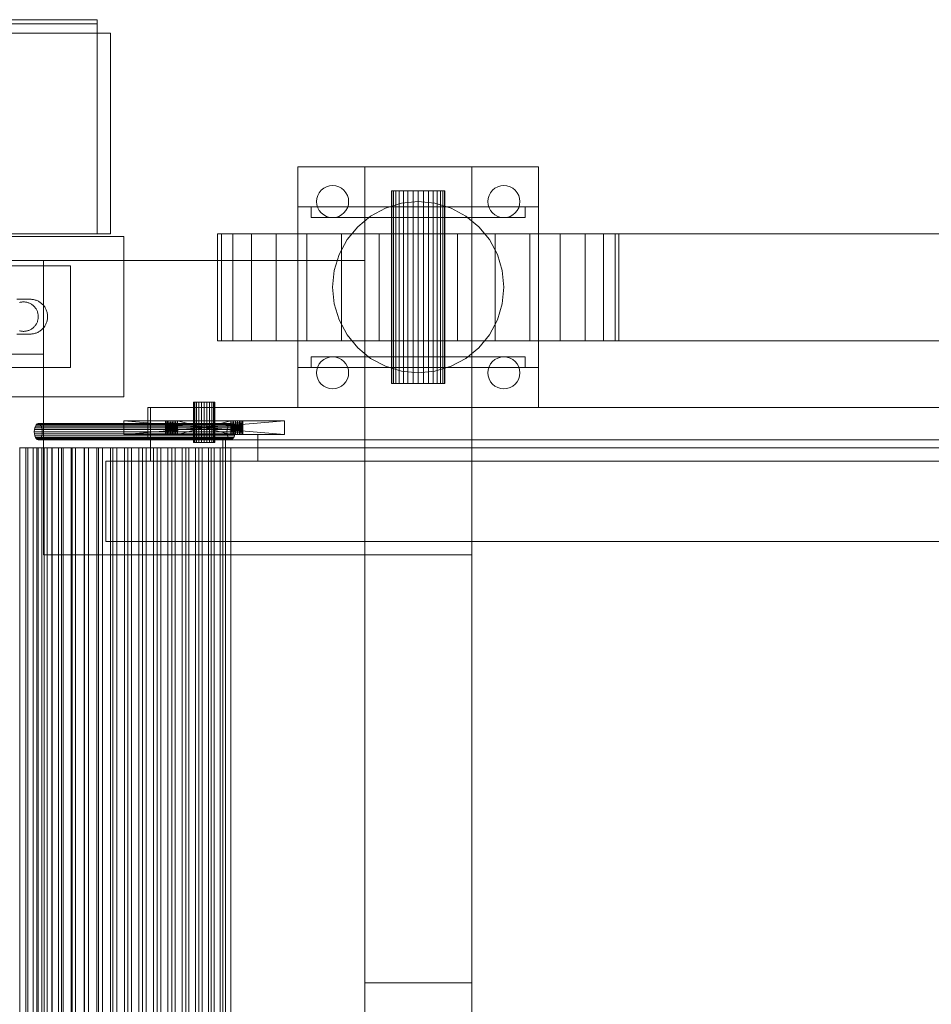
# Model space of a CAD drawing. Header units: millimetres. Extents: x -1970 to 61924, y -58230 to 6847.
# Tile 626 of 656: x 26801 to 27142, y -17988 to -17620. Entities that reach past the tile are written whole.
import ezdxf

# ---------------------------------------------------------------- set-up
doc = ezdxf.new("R2010")
doc.units = ezdxf.units.MM
doc.layers.add('superior_bajante_movil', color=7, linetype='Continuous', lineweight=0)
doc.layers.add('superior_C05', color=7, linetype='Continuous', lineweight=0)

msp = doc.modelspace()

# ---------------------------------------------------------------- linework, layer by layer
at = {"layer": 'superior_bajante_movil'}
for p, q in [((26905.067, -17765), (26905.067, -17675)), ((26905.067, -17675), (26995.067, -17675)), ((26930.067, -17980), (26930.067, -17675)), ((26930.067, -17675), (26970.067, -17675)), ((26970.067, -17675), (26970.067, -17980)), ((26995.067, -17675), (26995.067, -17765)), ((26913.079, -17684.667), (26913.825, -17683.757)), ((26913.825, -17683.757), (26914.734, -17683.011)), ((26914.734, -17683.011), (26915.771, -17682.457)), ((26915.771, -17682.457), (26916.897, -17682.115)), ((26916.897, -17682.115), (26918.067, -17682)), ((26918.067, -17682), (26919.238, -17682.115)), ((26919.238, -17682.115), (26920.364, -17682.457)), ((26920.364, -17682.457), (26921.401, -17683.011)), ((26921.401, -17683.011), (26922.31, -17683.757)), ((26922.31, -17683.757), (26923.056, -17684.667)), ((26940.26, -17684), (26940.067, -17684)), ((26940.067, -17684), (26940.067, -17756)), ((26940.829, -17684), (26940.26, -17684)), ((26940.26, -17684), (26940.26, -17756)), ((26941.753, -17684), (26940.829, -17684)), ((26940.829, -17684), (26940.829, -17756)), ((26942.996, -17684), (26941.753, -17684)), ((26941.753, -17684), (26941.753, -17756)), ((26944.512, -17684), (26942.996, -17684)), ((26942.996, -17684), (26942.996, -17756)), ((26946.241, -17684), (26944.512, -17684)), ((26944.512, -17684), (26944.512, -17756)), ((26948.117, -17684), (26946.241, -17684)), ((26946.241, -17684), (26946.241, -17756)), ((26950.067, -17684), (26948.117, -17684)), ((26948.117, -17684), (26948.117, -17756)), ((26952.018, -17684), (26950.067, -17684)), ((26950.067, -17684), (26950.067, -17756)), ((26953.894, -17684), (26952.018, -17684)), ((26952.018, -17684), (26952.018, -17756)), ((26955.623, -17684), (26953.894, -17684)), ((26953.894, -17684), (26953.894, -17756)), ((26957.139, -17684), (26955.623, -17684)), ((26955.623, -17684), (26955.623, -17756)), ((26958.382, -17684), (26957.139, -17684)), ((26957.139, -17684), (26957.139, -17756)), ((26959.306, -17684), (26958.382, -17684)), ((26958.382, -17684), (26958.382, -17756)), ((26959.875, -17684), (26959.306, -17684)), ((26959.306, -17684), (26959.306, -17756)), ((26959.875, -17684), (26960.067, -17684)), ((26959.875, -17684), (26959.875, -17756)), ((26960.067, -17756), (26960.067, -17684)), ((26977.079, -17684.667), (26977.825, -17683.757)), ((26977.825, -17683.757), (26978.734, -17683.011)), ((26978.734, -17683.011), (26979.771, -17682.457)), ((26979.771, -17682.457), (26980.897, -17682.115)), ((26980.897, -17682.115), (26982.067, -17682)), ((26982.067, -17682), (26983.238, -17682.115)), ((26983.238, -17682.115), (26984.364, -17682.457)), ((26984.364, -17682.457), (26985.401, -17683.011)), ((26985.401, -17683.011), (26986.31, -17683.757)), ((26986.31, -17683.757), (26987.056, -17684.667)), ((26912.067, -17688), (26912.183, -17686.829)), ((26912.183, -17686.829), (26912.524, -17685.704)), ((26912.524, -17685.704), (26913.079, -17684.667)), ((26923.056, -17684.667), (26923.611, -17685.704)), ((26923.611, -17685.704), (26923.952, -17686.829)), ((26923.952, -17686.829), (26924.067, -17688)), ((26976.067, -17688), (26976.183, -17686.829)), ((26976.183, -17686.829), (26976.524, -17685.704)), ((26976.524, -17685.704), (26977.079, -17684.667)), ((26987.056, -17684.667), (26987.611, -17685.704)), ((26987.611, -17685.704), (26987.952, -17686.829)), ((26987.952, -17686.829), (26988.067, -17688)), ((26905.067, -17750), (26905.067, -17690)), ((26905.067, -17690), (26995.067, -17690)), ((26910.067, -17694), (26910.067, -17690)), ((26910.067, -17690), (26990.067, -17690)), ((26912.183, -17689.171), (26912.067, -17688)), ((26912.524, -17690.296), (26912.183, -17689.171)), ((26913.079, -17691.333), (26912.524, -17690.296)), ((26913.825, -17692.243), (26913.079, -17691.333)), ((26923.056, -17691.333), (26922.31, -17692.243)), ((26923.611, -17690.296), (26923.056, -17691.333)), ((26923.952, -17689.171), (26923.611, -17690.296)), ((26924.067, -17688), (26923.952, -17689.171)), ((26932.289, -17693.393), (26937.822, -17690.436)), ((26937.822, -17690.436), (26943.825, -17688.615)), ((26943.825, -17688.615), (26950.067, -17688)), ((26950.067, -17688), (26956.31, -17688.615)), ((26956.31, -17688.615), (26962.313, -17690.436)), ((26962.313, -17690.436), (26967.846, -17693.393)), ((26976.183, -17689.171), (26976.067, -17688)), ((26976.524, -17690.296), (26976.183, -17689.171)), ((26977.079, -17691.333), (26976.524, -17690.296)), ((26977.825, -17692.243), (26977.079, -17691.333)), ((26987.056, -17691.333), (26986.31, -17692.243)), ((26987.611, -17690.296), (26987.056, -17691.333)), ((26987.952, -17689.171), (26987.611, -17690.296)), ((26988.067, -17688), (26987.952, -17689.171)), ((26990.067, -17690), (26990.067, -17694)), ((26995.067, -17690), (26995.067, -17750)), ((26990.067, -17694), (26910.067, -17694)), ((26914.734, -17692.989), (26913.825, -17692.243)), ((26915.771, -17693.543), (26914.734, -17692.989)), ((26916.897, -17693.885), (26915.771, -17693.543)), ((26918.067, -17694), (26916.897, -17693.885)), ((26919.238, -17693.885), (26918.067, -17694)), ((26920.364, -17693.543), (26919.238, -17693.885)), ((26921.401, -17692.989), (26920.364, -17693.543)), ((26922.31, -17692.243), (26921.401, -17692.989)), ((26927.44, -17697.373), (26932.289, -17693.393)), ((26967.846, -17693.393), (26972.695, -17697.373)), ((26978.734, -17692.989), (26977.825, -17692.243)), ((26979.771, -17693.543), (26978.734, -17692.989)), ((26980.897, -17693.885), (26979.771, -17693.543)), ((26982.067, -17694), (26980.897, -17693.885)), ((26983.238, -17693.885), (26982.067, -17694)), ((26984.364, -17693.543), (26983.238, -17693.885)), ((26985.401, -17692.989), (26984.364, -17693.543)), ((26986.31, -17692.243), (26985.401, -17692.989)), ((26923.46, -17702.222), (26927.44, -17697.373)), ((26972.695, -17697.373), (26976.675, -17702.222)), ((26876.509, -17700), (26875.067, -17700)), ((26875.067, -17700), (26875.067, -17740)), ((26880.777, -17700), (26876.509, -17700)), ((26876.509, -17700), (26876.509, -17740)), ((26887.707, -17700), (26880.777, -17700)), ((26880.777, -17700), (26880.777, -17740)), ((26897.034, -17700), (26887.707, -17700)), ((26887.707, -17700), (26887.707, -17740)), ((26908.4, -17700), (26897.034, -17700)), ((26897.034, -17700), (26897.034, -17740)), ((26921.366, -17700), (26908.4, -17700)), ((26908.4, -17700), (26908.4, -17740)), ((26920.503, -17707.754), (26923.46, -17702.222)), ((26935.436, -17700), (26921.366, -17700)), ((26921.366, -17700), (26921.366, -17740)), ((26950.067, -17700), (26935.436, -17700)), ((26935.436, -17700), (26935.436, -17740)), ((26950.067, -17740), (26950.067, -17700)), ((26950.067, -17700), (28253.576, -17700)), ((26964.699, -17700), (26950.067, -17700)), ((26978.769, -17700), (26964.699, -17700)), ((26964.699, -17700), (26964.699, -17740)), ((26976.675, -17702.222), (26979.632, -17707.754)), ((26991.735, -17700), (26978.769, -17700)), ((26978.769, -17700), (26978.769, -17740)), ((27003.1, -17700), (26991.735, -17700)), ((26991.735, -17700), (26991.735, -17740)), ((27012.428, -17700), (27003.1, -17700)), ((27003.1, -17700), (27003.1, -17740)), ((27019.358, -17700), (27012.428, -17700)), ((27012.428, -17700), (27012.428, -17740)), ((27023.626, -17700), (27019.358, -17700)), ((27019.358, -17700), (27019.358, -17740)), ((27023.626, -17700), (27025.067, -17700)), ((27023.626, -17700), (27023.626, -17740)), ((27025.067, -17740), (27025.067, -17700)), ((26810.067, -17820), (26810.067, -17710)), ((26810.067, -17710), (26930.067, -17710)), ((26918.682, -17713.757), (26920.503, -17707.754)), ((26930.067, -17710), (26930.067, -17820)), ((26979.632, -17707.754), (26981.453, -17713.757)), ((26918.067, -17720), (26918.682, -17713.757)), ((26981.453, -17713.757), (26982.067, -17720)), ((26918.682, -17726.243), (26918.067, -17720)), ((26982.067, -17720), (26981.453, -17726.243)), ((26920.503, -17732.246), (26918.682, -17726.243)), ((26981.453, -17726.243), (26979.632, -17732.246)), ((26923.46, -17737.778), (26920.503, -17732.246)), ((26979.632, -17732.246), (26976.675, -17737.778)), ((26927.44, -17742.627), (26923.46, -17737.778)), ((26976.675, -17737.778), (26972.695, -17742.627)), ((26876.509, -17740), (26875.067, -17740)), ((26880.777, -17740), (26876.509, -17740)), ((26887.707, -17740), (26880.777, -17740)), ((26897.034, -17740), (26887.707, -17740)), ((26908.4, -17740), (26897.034, -17740)), ((26921.366, -17740), (26908.4, -17740)), ((26935.436, -17740), (26921.366, -17740)), ((26932.289, -17746.607), (26927.44, -17742.627)), ((26950.067, -17740), (26935.436, -17740)), ((28253.576, -17740), (26950.067, -17740)), ((26964.699, -17740), (26950.067, -17740)), ((26978.769, -17740), (26964.699, -17740)), ((26972.695, -17742.627), (26967.846, -17746.607)), ((26991.735, -17740), (26978.769, -17740)), ((27003.1, -17740), (26991.735, -17740)), ((27012.428, -17740), (27003.1, -17740)), ((27019.358, -17740), (27012.428, -17740)), ((27023.626, -17740), (27019.358, -17740)), ((27025.067, -17740), (27023.626, -17740)), ((26910.067, -17750), (26910.067, -17746)), ((26910.067, -17746), (26990.067, -17746)), ((26914.734, -17747.011), (26915.771, -17746.457)), ((26915.771, -17746.457), (26916.897, -17746.115)), ((26916.897, -17746.115), (26918.067, -17746)), ((26918.067, -17746), (26919.238, -17746.115)), ((26919.238, -17746.115), (26920.364, -17746.457)), ((26920.364, -17746.457), (26921.401, -17747.011)), ((26937.822, -17749.564), (26932.289, -17746.607)), ((26967.846, -17746.607), (26962.313, -17749.564)), ((26978.734, -17747.011), (26979.771, -17746.457)), ((26979.771, -17746.457), (26980.897, -17746.115)), ((26980.897, -17746.115), (26982.067, -17746)), ((26982.067, -17746), (26983.238, -17746.115)), ((26983.238, -17746.115), (26984.364, -17746.457)), ((26984.364, -17746.457), (26985.401, -17747.011)), ((26990.067, -17746), (26990.067, -17750)), ((26995.067, -17750), (26905.067, -17750)), ((26990.067, -17750), (26910.067, -17750)), ((26912.183, -17750.829), (26912.524, -17749.704)), ((26912.524, -17749.704), (26913.079, -17748.667)), ((26913.079, -17748.667), (26913.825, -17747.757)), ((26913.825, -17747.757), (26914.734, -17747.011)), ((26921.401, -17747.011), (26922.31, -17747.757)), ((26922.31, -17747.757), (26923.056, -17748.667)), ((26923.056, -17748.667), (26923.611, -17749.704)), ((26923.611, -17749.704), (26923.952, -17750.829)), ((26943.825, -17751.385), (26937.822, -17749.564)), ((26962.313, -17749.564), (26956.31, -17751.385)), ((26976.183, -17750.829), (26976.524, -17749.704)), ((26976.524, -17749.704), (26977.079, -17748.667)), ((26977.079, -17748.667), (26977.825, -17747.757)), ((26977.825, -17747.757), (26978.734, -17747.011)), ((26985.401, -17747.011), (26986.31, -17747.757)), ((26986.31, -17747.757), (26987.056, -17748.667)), ((26987.056, -17748.667), (26987.611, -17749.704)), ((26987.611, -17749.704), (26987.952, -17750.829)), ((26912.067, -17752), (26912.183, -17750.829)), ((26912.183, -17753.171), (26912.067, -17752)), ((26912.524, -17754.296), (26912.183, -17753.171)), ((26923.952, -17753.171), (26923.611, -17754.296)), ((26923.952, -17750.829), (26924.067, -17752)), ((26924.067, -17752), (26923.952, -17753.171)), ((26950.067, -17752), (26943.825, -17751.385)), ((26956.31, -17751.385), (26950.067, -17752)), ((26976.067, -17752), (26976.183, -17750.829)), ((26976.183, -17753.171), (26976.067, -17752)), ((26976.524, -17754.296), (26976.183, -17753.171)), ((26987.952, -17753.171), (26987.611, -17754.296)), ((26987.952, -17750.829), (26988.067, -17752)), ((26988.067, -17752), (26987.952, -17753.171)), ((26913.079, -17755.333), (26912.524, -17754.296)), ((26913.825, -17756.243), (26913.079, -17755.333)), ((26914.734, -17756.989), (26913.825, -17756.243)), ((26915.771, -17757.543), (26914.734, -17756.989)), ((26916.897, -17757.885), (26915.771, -17757.543)), ((26920.364, -17757.543), (26919.238, -17757.885)), ((26921.401, -17756.989), (26920.364, -17757.543)), ((26922.31, -17756.243), (26921.401, -17756.989)), ((26923.056, -17755.333), (26922.31, -17756.243)), ((26923.611, -17754.296), (26923.056, -17755.333)), ((26940.26, -17756), (26940.067, -17756)), ((26940.829, -17756), (26940.26, -17756)), ((26941.753, -17756), (26940.829, -17756)), ((26942.996, -17756), (26941.753, -17756)), ((26944.512, -17756), (26942.996, -17756)), ((26946.241, -17756), (26944.512, -17756)), ((26948.117, -17756), (26946.241, -17756)), ((26950.067, -17756), (26948.117, -17756)), ((26952.018, -17756), (26950.067, -17756)), ((26953.894, -17756), (26952.018, -17756)), ((26955.623, -17756), (26953.894, -17756)), ((26957.139, -17756), (26955.623, -17756)), ((26958.382, -17756), (26957.139, -17756)), ((26959.306, -17756), (26958.382, -17756)), ((26959.875, -17756), (26959.306, -17756)), ((26960.067, -17756), (26959.875, -17756)), ((26977.079, -17755.333), (26976.524, -17754.296)), ((26977.825, -17756.243), (26977.079, -17755.333)), ((26978.734, -17756.989), (26977.825, -17756.243)), ((26979.771, -17757.543), (26978.734, -17756.989)), ((26980.897, -17757.885), (26979.771, -17757.543)), ((26984.364, -17757.543), (26983.238, -17757.885)), ((26985.401, -17756.989), (26984.364, -17757.543)), ((26986.31, -17756.243), (26985.401, -17756.989)), ((26987.056, -17755.333), (26986.31, -17756.243)), ((26987.611, -17754.296), (26987.056, -17755.333)), ((26918.067, -17758), (26916.897, -17757.885)), ((26919.238, -17757.885), (26918.067, -17758)), ((26982.067, -17758), (26980.897, -17757.885)), ((26983.238, -17757.885), (26982.067, -17758)), ((28352.55, -17765), (26849.041, -17765)), ((26849.041, -17765), (26849.041, -17777)), ((26850.067, -17765), (26849.041, -17765)), ((26850.067, -17765), (28353.576, -17765)), ((26850.067, -17777), (26850.067, -17765)), ((26866.204, -17763), (26866.067, -17763)), ((26866.067, -17778), (26866.067, -17763)), ((26866.603, -17763), (26866.204, -17763)), ((26866.204, -17778), (26866.204, -17763)), ((26867.239, -17763), (26866.603, -17763)), ((26866.603, -17778), (26866.603, -17763)), ((26868.067, -17763), (26867.239, -17763)), ((26867.239, -17778), (26867.239, -17763)), ((26869.032, -17763), (26868.067, -17763)), ((26868.067, -17778), (26868.067, -17763)), ((26870.067, -17763), (26869.032, -17763)), ((26869.032, -17778), (26869.032, -17763)), ((26871.103, -17763), (26870.067, -17763)), ((26870.067, -17778), (26870.067, -17763)), ((26872.067, -17763), (26871.103, -17763)), ((26871.103, -17778), (26871.103, -17763)), ((26872.896, -17763), (26872.067, -17763)), ((26872.067, -17778), (26872.067, -17763)), ((26873.532, -17763), (26872.896, -17763)), ((26872.896, -17778), (26872.896, -17763)), ((26873.931, -17763), (26873.532, -17763)), ((26873.532, -17778), (26873.532, -17763)), ((26874.067, -17763), (26873.931, -17763)), ((26873.931, -17778), (26873.931, -17763)), ((26874.067, -17763), (26874.067, -17778)), ((26995.067, -17765), (26905.067, -17765)), ((26806.784, -17772.5), (26806.636, -17773.224)), ((26807.019, -17771.879), (26806.784, -17772.5)), ((26806.784, -17772.5), (26878.784, -17772.5)), ((26807.326, -17771.402), (26807.019, -17771.879)), ((26807.019, -17771.879), (26879.019, -17771.879)), ((26807.684, -17771.102), (26807.326, -17771.402)), ((26807.326, -17771.402), (26879.326, -17771.402)), ((26808.067, -17771), (26807.684, -17771.102)), ((26807.684, -17771.102), (26879.684, -17771.102)), ((26808.451, -17771.102), (26808.067, -17771)), ((26808.067, -17771), (26880.067, -17771)), ((26808.809, -17771.402), (26808.451, -17771.102)), ((26808.451, -17771.102), (26880.451, -17771.102)), ((26809.116, -17771.879), (26808.809, -17771.402)), ((26808.809, -17771.402), (26880.809, -17771.402)), ((26809.351, -17772.5), (26809.116, -17771.879)), ((26809.116, -17771.879), (26881.116, -17771.879)), ((26809.499, -17773.224), (26809.351, -17772.5)), ((26809.351, -17772.5), (26881.351, -17772.5)), ((26840.067, -17770), (26855.567, -17770)), ((26855.654, -17770), (26840.067, -17770)), ((26840.067, -17770), (26855.91, -17770)), ((26840.067, -17770), (26856.326, -17770)), ((26840.067, -17770), (26856.886, -17770)), ((26840.067, -17770), (26857.567, -17770)), ((26840.067, -17770), (26858.345, -17770)), ((26840.067, -17770), (26859.19, -17770)), ((26900.067, -17770), (26840.067, -17770)), ((26840.067, -17770), (26860.067, -17770)), ((26840.067, -17770), (26880.067, -17770)), ((26840.067, -17770), (26880.945, -17770)), ((26840.067, -17770), (26881.79, -17770)), ((26900.067, -17775), (26840.067, -17770)), ((26840.067, -17770), (26840.067, -17775)), ((26840.067, -17775), (26900.067, -17770)), ((26855.567, -17770), (26855.654, -17770)), ((26855.567, -17775), (26855.654, -17770)), ((26855.567, -17775), (26855.567, -17770)), ((26855.654, -17775), (26855.567, -17770)), ((26855.91, -17770), (26855.654, -17770)), ((26855.654, -17775), (26855.91, -17770)), ((26855.654, -17775), (26855.654, -17770)), ((26855.91, -17775), (26855.654, -17770)), ((26856.326, -17770), (26855.91, -17770)), ((26855.91, -17775), (26856.326, -17770)), ((26855.91, -17775), (26855.91, -17770)), ((26856.326, -17775), (26855.91, -17770)), ((26856.886, -17770), (26856.326, -17770)), ((26856.326, -17775), (26856.886, -17770)), ((26856.326, -17775), (26856.326, -17770)), ((26856.886, -17775), (26856.326, -17770)), ((26857.567, -17770), (26856.886, -17770)), ((26856.886, -17775), (26857.567, -17770)), ((26856.886, -17775), (26856.886, -17770)), ((26857.567, -17775), (26856.886, -17770)), ((26858.345, -17770), (26857.567, -17770)), ((26857.567, -17775), (26858.345, -17770)), ((26857.567, -17775), (26857.567, -17770)), ((26858.345, -17775), (26857.567, -17770)), ((26859.19, -17770), (26858.345, -17770)), ((26858.345, -17770), (26900.067, -17770)), ((26858.345, -17775), (26859.19, -17770)), ((26858.345, -17775), (26858.345, -17770)), ((26859.19, -17775), (26858.345, -17770)), ((26860.067, -17770), (26859.19, -17770)), ((26859.19, -17770), (26900.067, -17770)), ((26859.19, -17775), (26860.067, -17770)), ((26859.19, -17775), (26859.19, -17770)), ((26860.067, -17775), (26859.19, -17770)), ((26880.067, -17770), (26860.067, -17770)), ((26860.067, -17770), (26900.067, -17770)), ((26860.067, -17770), (26860.067, -17775)), ((26880.067, -17775), (26860.067, -17770)), ((26860.067, -17775), (26880.067, -17770)), ((26878.636, -17773.224), (26878.784, -17772.5)), ((26878.784, -17772.5), (26879.019, -17771.879)), ((26879.019, -17771.879), (26879.326, -17771.402)), ((26879.326, -17771.402), (26879.684, -17771.102)), ((26879.684, -17771.102), (26880.067, -17771)), ((26880.945, -17770), (26880.067, -17770)), ((26880.067, -17770), (26900.067, -17770)), ((26880.067, -17775), (26880.067, -17770)), ((26880.945, -17775), (26880.067, -17770)), ((26880.067, -17775), (26880.945, -17770)), ((26880.067, -17771), (26880.451, -17771.102)), ((26880.451, -17771.102), (26880.809, -17771.402)), ((26880.809, -17771.402), (26881.116, -17771.879)), ((26881.79, -17770), (26880.945, -17770)), ((26880.945, -17770), (26900.067, -17770)), ((26880.945, -17775), (26880.945, -17770)), ((26881.79, -17775), (26880.945, -17770)), ((26880.945, -17775), (26881.79, -17770)), ((26881.116, -17771.879), (26881.351, -17772.5)), ((26881.351, -17772.5), (26881.499, -17773.224)), ((26900.067, -17770), (26881.79, -17770)), ((26882.568, -17770), (26881.79, -17770)), ((26881.79, -17775), (26881.79, -17770)), ((26882.568, -17775), (26881.79, -17770)), ((26881.79, -17775), (26882.568, -17770)), ((26900.067, -17770), (26882.568, -17770)), ((26883.249, -17770), (26882.568, -17770)), ((26882.568, -17775), (26882.568, -17770)), ((26883.249, -17775), (26882.568, -17770)), ((26882.568, -17775), (26883.249, -17770)), ((26900.067, -17770), (26883.249, -17770)), ((26883.809, -17770), (26883.249, -17770)), ((26883.249, -17775), (26883.249, -17770)), ((26883.809, -17775), (26883.249, -17770)), ((26883.249, -17775), (26883.809, -17770)), ((26900.067, -17770), (26883.809, -17770)), ((26884.225, -17770), (26883.809, -17770)), ((26883.809, -17775), (26883.809, -17770)), ((26884.225, -17775), (26883.809, -17770)), ((26883.809, -17775), (26884.225, -17770)), ((26900.067, -17770), (26884.225, -17770)), ((26884.481, -17770), (26884.225, -17770)), ((26884.225, -17775), (26884.225, -17770)), ((26884.481, -17775), (26884.225, -17770)), ((26884.225, -17775), (26884.481, -17770)), ((26900.067, -17770), (26884.481, -17770)), ((26884.567, -17770), (26884.481, -17770)), ((26884.481, -17775), (26884.481, -17770)), ((26884.567, -17775), (26884.481, -17770)), ((26884.481, -17775), (26884.567, -17770)), ((26900.067, -17770), (26884.567, -17770)), ((26884.567, -17775), (26884.567, -17770)), ((26900.067, -17775), (26900.067, -17770)), ((26806.636, -17773.224), (26806.585, -17774)), ((26806.585, -17774), (26806.636, -17774.776)), ((26806.585, -17774), (26878.585, -17774)), ((26806.636, -17773.224), (26878.636, -17773.224)), ((26806.636, -17774.776), (26806.784, -17775.5)), ((26806.636, -17774.776), (26878.636, -17774.776)), ((26806.784, -17775.5), (26807.019, -17776.121)), ((26806.784, -17775.5), (26878.784, -17775.5)), ((26807.019, -17776.121), (26807.326, -17776.598)), ((26807.019, -17776.121), (26879.019, -17776.121)), ((26808.809, -17776.598), (26809.116, -17776.121)), ((26809.116, -17776.121), (26809.351, -17775.5)), ((26809.116, -17776.121), (26881.116, -17776.121)), ((26809.351, -17775.5), (26809.499, -17774.776)), ((26809.351, -17775.5), (26881.351, -17775.5)), ((26809.55, -17774), (26809.499, -17773.224)), ((26809.499, -17773.224), (26881.499, -17773.224)), ((26809.499, -17774.776), (26809.55, -17774)), ((26809.499, -17774.776), (26881.499, -17774.776)), ((26809.55, -17774), (26881.55, -17774)), ((26855.567, -17775), (26840.067, -17775)), ((26840.067, -17775), (26855.654, -17775)), ((26855.91, -17775), (26840.067, -17775)), ((26856.326, -17775), (26840.067, -17775)), ((26856.886, -17775), (26840.067, -17775)), ((26857.567, -17775), (26840.067, -17775)), ((26858.345, -17775), (26840.067, -17775)), ((26859.19, -17775), (26840.067, -17775)), ((26840.067, -17775), (26900.067, -17775)), ((26860.067, -17775), (26840.067, -17775)), ((26880.067, -17775), (26840.067, -17775)), ((26880.945, -17775), (26840.067, -17775)), ((26881.79, -17775), (26840.067, -17775)), ((26850.067, -17785), (26850.067, -17775)), ((26850.067, -17775), (26890.067, -17775)), ((26855.654, -17775), (26855.567, -17775)), ((26855.654, -17775), (26855.91, -17775)), ((26855.91, -17775), (26856.326, -17775)), ((26856.326, -17775), (26856.886, -17775)), ((26856.886, -17775), (26857.567, -17775)), ((26857.567, -17775), (26858.345, -17775)), ((26858.345, -17775), (26859.19, -17775)), ((26900.067, -17775), (26858.345, -17775)), ((26859.19, -17775), (26860.067, -17775)), ((26900.067, -17775), (26859.19, -17775)), ((26860.067, -17775), (26880.067, -17775)), ((26900.067, -17775), (26860.067, -17775)), ((26878.585, -17774), (26878.636, -17773.224)), ((26878.636, -17774.776), (26878.585, -17774)), ((26878.784, -17775.5), (26878.636, -17774.776)), ((26879.019, -17776.121), (26878.784, -17775.5)), ((26879.326, -17776.598), (26879.019, -17776.121)), ((26880.067, -17775), (26880.945, -17775)), ((26900.067, -17775), (26880.067, -17775)), ((26881.116, -17776.121), (26880.809, -17776.598)), ((26880.945, -17775), (26881.79, -17775)), ((26900.067, -17775), (26880.945, -17775)), ((26881.351, -17775.5), (26881.116, -17776.121)), ((26881.499, -17774.776), (26881.351, -17775.5)), ((26881.499, -17773.224), (26881.55, -17774)), ((26881.55, -17774), (26881.499, -17774.776)), ((26881.79, -17775), (26900.067, -17775)), ((26881.79, -17775), (26882.568, -17775)), ((26882.568, -17775), (26900.067, -17775)), ((26882.568, -17775), (26883.249, -17775)), ((26883.249, -17775), (26900.067, -17775)), ((26883.249, -17775), (26883.809, -17775)), ((26883.809, -17775), (26900.067, -17775)), ((26883.809, -17775), (26884.225, -17775)), ((26884.225, -17775), (26900.067, -17775)), ((26884.225, -17775), (26884.481, -17775)), ((26884.481, -17775), (26900.067, -17775)), ((26884.481, -17775), (26884.567, -17775)), ((26884.567, -17775), (26900.067, -17775)), ((26890.067, -17775), (26890.067, -17785)), ((26807.326, -17776.598), (26807.684, -17776.898)), ((26807.326, -17776.598), (26879.326, -17776.598)), ((26807.684, -17776.898), (26808.067, -17777)), ((26807.684, -17776.898), (26879.684, -17776.898)), ((26808.067, -17777), (26808.451, -17776.898)), ((26880.067, -17777), (26808.067, -17777)), ((26808.451, -17776.898), (26808.809, -17776.598)), ((26808.451, -17776.898), (26880.451, -17776.898)), ((26808.809, -17776.598), (26880.809, -17776.598)), ((26849.041, -17777), (28352.55, -17777)), ((26849.041, -17777), (26850.067, -17777)), ((26850.067, -17777), (28353.576, -17777)), ((26850.067, -17777), (26850.067, -17780)), ((26866.204, -17778), (26866.067, -17778)), ((26866.603, -17778), (26866.204, -17778)), ((26867.239, -17778), (26866.603, -17778)), ((26868.067, -17778), (26867.239, -17778)), ((26869.032, -17778), (26868.067, -17778)), ((26870.067, -17778), (26869.032, -17778)), ((26871.103, -17778), (26870.067, -17778)), ((26872.067, -17778), (26871.103, -17778)), ((26872.896, -17778), (26872.067, -17778)), ((26873.532, -17778), (26872.896, -17778)), ((26873.931, -17778), (26873.532, -17778)), ((26873.931, -17778), (26874.067, -17778)), ((28350.498, -17777), (26876.989, -17777)), ((26876.989, -17777), (26876.989, -18183)), ((26878.015, -17777), (26876.989, -17777)), ((26878.015, -17777), (28351.524, -17777)), ((26878.015, -18183), (26878.015, -17777)), ((26879.684, -17776.898), (26879.326, -17776.598)), ((26880.067, -17777), (26879.684, -17776.898)), ((26880.451, -17776.898), (26880.067, -17777)), ((26880.809, -17776.598), (26880.451, -17776.898)), ((26804.11, -17780), (26801.173, -17780)), ((26801.173, -17780), (26801.173, -18180)), ((26803.471, -17780), (26801.173, -17780)), ((26806.174, -17780), (26803.471, -17780)), ((26803.471, -17780), (26803.471, -18180)), ((26808.067, -17780), (26803.471, -17780)), ((26804.11, -18180), (26804.11, -17780)), ((26806.174, -17780), (26804.11, -17780)), ((26807.518, -17780), (26804.11, -17780)), ((26806.174, -18180), (26806.174, -17780)), ((26810.304, -17780), (26806.174, -17780)), ((26809.416, -17780), (26806.174, -17780)), ((26807.518, -18180), (26807.518, -17780)), ((26809.416, -17780), (26807.518, -17780)), ((26811.384, -17780), (26807.518, -17780)), ((26808.067, -18180), (26808.067, -17780)), ((26808.067, -17780), (26810.304, -17780)), ((26809.416, -18180), (26809.416, -17780)), ((26813.212, -17780), (26809.416, -17780)), ((26813.16, -17780), (26809.416, -17780)), ((26810.304, -17780), (26810.304, -18180)), ((26810.304, -17780), (26813.212, -17780)), ((26811.384, -18180), (26811.384, -17780)), ((26813.16, -17780), (26811.384, -17780)), ((26815.678, -17780), (26811.384, -17780)), ((26813.16, -18180), (26813.16, -17780)), ((26816.712, -17780), (26813.16, -17780)), ((26817.36, -17780), (26813.16, -17780)), ((26813.212, -17780), (26813.212, -18180)), ((26813.212, -17780), (26816.712, -17780)), ((26815.678, -18180), (26815.678, -17780)), ((26817.36, -17780), (26815.678, -17780)), ((26820.347, -17780), (26815.678, -17780)), ((26816.712, -17780), (26816.712, -18180)), ((26816.712, -17780), (26820.724, -17780)), ((26817.36, -18180), (26817.36, -17780)), ((26820.724, -17780), (26817.36, -17780)), ((26821.955, -17780), (26817.36, -17780)), ((26820.347, -18180), (26820.347, -17780)), ((26821.955, -17780), (26820.347, -17780)), ((26825.333, -17780), (26820.347, -17780)), ((26820.724, -17780), (26820.724, -18180)), ((26820.724, -17780), (26825.17, -17780)), ((26821.955, -18180), (26821.955, -17780)), ((26825.17, -17780), (26821.955, -17780)), ((26826.879, -17780), (26821.955, -17780)), ((26825.17, -17780), (26825.17, -18180)), ((26825.17, -17780), (26829.97, -17780)), ((26825.333, -18180), (26825.333, -17780)), ((26826.879, -17780), (26825.333, -17780)), ((26830.568, -17780), (26825.333, -17780)), ((26826.879, -18180), (26826.879, -17780)), ((26829.97, -17780), (26826.879, -17780)), ((26832.061, -17780), (26826.879, -17780)), ((26829.97, -17780), (26829.97, -18180)), ((26829.97, -17780), (26835.046, -17780)), ((26830.568, -18180), (26830.568, -17780)), ((26832.061, -17780), (26830.568, -17780)), ((26835.982, -17780), (26830.568, -17780)), ((26832.061, -18180), (26832.061, -17780)), ((26835.046, -17780), (26832.061, -17780)), ((26837.427, -17780), (26832.061, -17780)), ((26835.046, -17780), (26835.046, -18180)), ((26835.046, -17780), (26840.317, -17780)), ((26835.982, -18180), (26835.982, -17780)), ((26837.427, -17780), (26835.982, -17780)), ((26841.501, -17780), (26835.982, -17780)), ((26837.427, -18180), (26837.427, -17780)), ((26840.317, -17780), (26837.427, -17780)), ((26842.903, -17780), (26837.427, -17780)), ((26840.317, -17780), (26840.317, -18180)), ((26840.317, -17780), (26845.707, -17780)), ((26841.501, -18180), (26841.501, -17780)), ((26842.903, -17780), (26841.501, -17780)), ((26847.053, -17780), (26841.501, -17780)), ((26842.903, -18180), (26842.903, -17780)), ((26845.707, -17780), (26842.903, -17780)), ((26848.413, -17780), (26842.903, -17780)), ((26845.707, -17780), (26845.707, -18180)), ((26845.707, -17780), (26851.134, -17780)), ((26847.053, -18180), (26847.053, -17780)), ((26848.413, -17780), (26847.053, -17780)), ((26852.563, -17780), (26847.053, -17780)), ((26848.413, -18180), (26848.413, -17780)), ((26851.134, -17780), (26848.413, -17780)), ((26853.882, -17780), (26848.413, -17780)), ((26850.067, -17780), (28353.576, -17780)), ((26851.134, -17780), (26851.134, -18180)), ((26851.134, -17780), (26856.52, -17780)), ((26852.563, -18180), (26852.563, -17780)), ((26853.882, -17780), (26852.563, -17780)), ((26857.957, -17780), (26852.563, -17780)), ((26853.882, -18180), (26853.882, -17780)), ((26856.52, -17780), (26853.882, -17780)), ((26859.234, -17780), (26853.882, -17780)), ((26856.52, -17780), (26856.52, -18180)), ((26856.52, -17780), (26861.786, -17780)), ((26857.957, -18180), (26857.957, -17780)), ((26859.234, -17780), (26857.957, -17780)), ((26863.164, -17780), (26857.957, -17780)), ((26859.234, -18180), (26859.234, -17780)), ((26861.786, -17780), (26859.234, -17780)), ((26864.394, -17780), (26859.234, -17780)), ((26861.786, -17780), (26861.786, -18180)), ((26861.786, -17780), (26866.853, -17780)), ((26863.164, -18180), (26863.164, -17780)), ((26864.394, -17780), (26863.164, -17780)), ((26868.113, -17780), (26863.164, -17780)), ((26864.394, -18180), (26864.394, -17780)), ((26866.853, -17780), (26864.394, -17780)), ((26869.289, -17780), (26864.394, -17780)), ((26866.853, -17780), (26866.853, -18180)), ((26866.853, -17780), (26871.642, -17780)), ((26868.113, -18180), (26868.113, -17780)), ((26869.289, -17780), (26868.113, -17780)), ((26872.74, -17780), (26868.113, -17780)), ((26869.289, -18180), (26869.289, -17780)), ((26871.642, -17780), (26869.289, -17780)), ((26873.851, -17780), (26869.289, -17780)), ((26871.642, -17780), (26871.642, -18180)), ((26871.642, -17780), (26876.073, -17780)), ((26872.74, -18180), (26872.74, -17780)), ((26873.851, -17780), (26872.74, -17780)), ((26876.989, -17780), (26872.74, -17780)), ((26873.851, -18180), (26873.851, -17780)), ((26876.073, -17780), (26873.851, -17780)), ((26878.015, -17780), (26873.851, -17780)), ((26876.073, -17780), (26876.073, -18180)), ((26876.073, -17780), (26880.067, -17780)), ((26876.989, -18180), (26876.989, -17780)), ((26878.015, -17780), (26876.989, -17780)), ((28351.524, -17780), (26878.015, -17780)), ((26878.015, -17780), (26878.015, -18180)), ((26880.067, -17780), (26878.015, -17780)), ((26880.067, -17780), (28353.576, -17780)), ((26880.067, -18180), (26880.067, -17780)), ((26930.067, -17780), (26970.067, -17780)), ((26930.067, -17780), (26930.067, -17820)), ((26970.067, -17820), (26970.067, -17780)), ((28336.817, -17785), (26833.309, -17785)), ((26833.309, -17785), (26833.309, -17815)), ((26846.989, -17785), (26833.309, -17785)), ((26846.989, -17785), (28350.498, -17785)), ((26846.989, -17815), (26846.989, -17785)), ((26890.067, -17785), (26850.067, -17785)), ((26833.309, -17815), (28336.817, -17815)), ((26833.309, -17815), (26846.989, -17815)), ((28350.498, -17815), (26846.989, -17815)), ((26930.067, -17820), (26810.067, -17820)), ((26930.067, -17820), (26970.067, -17820)), ((26930.067, -18285), (26930.067, -17980)), ((26930.067, -17980), (26970.067, -17980)), ((26970.067, -17980), (26970.067, -18285))]:
    msp.add_line(p, q, dxfattribs=at)
at = {"layer": 'superior_C05'}
for p, q in [((26670.067, -17620), (26830.067, -17620)), ((26670.067, -17621.5), (26830.067, -17621.5)), ((26830.067, -17700), (26830.067, -17620)), ((26830.067, -17621.5), (26830.067, -17620)), ((26665.067, -17625), (26835.067, -17625)), ((26835.067, -17700), (26835.067, -17625)), ((26660.067, -17701), (26840.067, -17701)), ((26665.067, -17700), (26835.067, -17700)), ((26670.067, -17700), (26830.067, -17700)), ((26840.067, -17761), (26840.067, -17701)), ((26770.067, -17710), (26810.067, -17710)), ((26810.067, -17710), (26810.067, -17745)), ((26680.067, -17712), (26820.067, -17712)), ((26820.067, -17750), (26820.067, -17712)), ((26800.067, -17724.5), (26805.067, -17724.5)), ((26805.067, -17724.5), (26805.386, -17724.508)), ((26805.705, -17724.531), (26805.386, -17724.508)), ((26806.021, -17724.57), (26805.705, -17724.531)), ((26806.336, -17724.625), (26806.021, -17724.57)), ((26806.647, -17724.695), (26806.336, -17724.625)), ((26806.954, -17724.78), (26806.647, -17724.695)), ((26801.344, -17725.638), (26801.078, -17725.706)), ((26801.612, -17725.584), (26801.344, -17725.638)), ((26801.884, -17725.543), (26801.612, -17725.584)), ((26802.156, -17725.515), (26801.884, -17725.543)), ((26802.43, -17725.502), (26802.156, -17725.515)), ((26802.705, -17725.502), (26802.43, -17725.502)), ((26802.979, -17725.515), (26802.705, -17725.502)), ((26803.251, -17725.543), (26802.979, -17725.515)), ((26803.523, -17725.584), (26803.251, -17725.543)), ((26803.791, -17725.638), (26803.523, -17725.584)), ((26804.057, -17725.706), (26803.791, -17725.638)), ((26804.319, -17725.786), (26804.057, -17725.706)), ((26804.577, -17725.88), (26804.319, -17725.786)), ((26804.83, -17725.987), (26804.577, -17725.88)), ((26805.077, -17726.106), (26804.83, -17725.987)), ((26805.317, -17726.237), (26805.077, -17726.106)), ((26805.551, -17726.38), (26805.317, -17726.237)), ((26805.778, -17726.534), (26805.551, -17726.38)), ((26805.997, -17726.7), (26805.778, -17726.534)), ((26806.207, -17726.876), (26805.997, -17726.7)), ((26806.408, -17727.063), (26806.207, -17726.876)), ((26806.599, -17727.259), (26806.408, -17727.063)), ((26806.781, -17727.465), (26806.599, -17727.259)), ((26806.952, -17727.679), (26806.781, -17727.465)), ((26807.112, -17727.902), (26806.952, -17727.679)), ((26807.257, -17724.88), (26806.954, -17724.78)), ((26807.261, -17728.132), (26807.112, -17727.902)), ((26807.555, -17724.995), (26807.257, -17724.88)), ((26807.398, -17728.37), (26807.261, -17728.132)), ((26807.523, -17728.614), (26807.398, -17728.37)), ((26807.847, -17725.124), (26807.555, -17724.995)), ((26808.132, -17725.268), (26807.847, -17725.124)), ((26808.409, -17725.425), (26808.132, -17725.268)), ((26808.679, -17725.595), (26808.409, -17725.425)), ((26808.94, -17725.779), (26808.679, -17725.595)), ((26809.191, -17725.975), (26808.94, -17725.779)), ((26809.433, -17726.184), (26809.191, -17725.975)), ((26809.664, -17726.404), (26809.433, -17726.184)), ((26809.884, -17726.635), (26809.664, -17726.404)), ((26810.092, -17726.876), (26809.884, -17726.635)), ((26810.288, -17727.128), (26810.092, -17726.876)), ((26810.472, -17727.389), (26810.288, -17727.128)), ((26810.643, -17727.658), (26810.472, -17727.389)), ((26810.8, -17727.936), (26810.643, -17727.658)), ((26810.943, -17728.221), (26810.8, -17727.936)), ((26811.073, -17728.513), (26810.943, -17728.221)), ((26807.636, -17728.864), (26807.523, -17728.614)), ((26807.736, -17729.119), (26807.636, -17728.864)), ((26807.823, -17729.379), (26807.736, -17729.119)), ((26807.897, -17729.643), (26807.823, -17729.379)), ((26807.958, -17729.91), (26807.897, -17729.643)), ((26808.006, -17730.18), (26807.958, -17729.91)), ((26807.958, -17732.09), (26808.006, -17731.82)), ((26808.04, -17730.452), (26808.006, -17730.18)), ((26808.006, -17731.82), (26808.04, -17731.548)), ((26808.061, -17730.726), (26808.04, -17730.452)), ((26808.04, -17731.548), (26808.061, -17731.274)), ((26808.067, -17731), (26808.061, -17730.726)), ((26808.067, -17731), (26808.061, -17731.274)), ((26811.188, -17728.81), (26811.073, -17728.513)), ((26811.288, -17729.113), (26811.188, -17728.81)), ((26811.373, -17729.421), (26811.288, -17729.113)), ((26811.443, -17729.732), (26811.373, -17729.421)), ((26811.497, -17730.046), (26811.443, -17729.732)), ((26811.443, -17732.268), (26811.497, -17731.954)), ((26811.536, -17730.363), (26811.497, -17730.046)), ((26811.497, -17731.954), (26811.536, -17731.637)), ((26811.56, -17730.681), (26811.536, -17730.363)), ((26811.536, -17731.637), (26811.56, -17731.319)), ((26811.567, -17731), (26811.56, -17730.681)), ((26811.56, -17731.319), (26811.567, -17731)), ((26805.077, -17735.894), (26805.317, -17735.763)), ((26805.317, -17735.763), (26805.551, -17735.62)), ((26805.551, -17735.62), (26805.778, -17735.466)), ((26805.778, -17735.466), (26805.997, -17735.3)), ((26805.997, -17735.3), (26806.207, -17735.124)), ((26806.207, -17735.124), (26806.408, -17734.937)), ((26806.408, -17734.937), (26806.599, -17734.741)), ((26806.599, -17734.741), (26806.781, -17734.535)), ((26806.781, -17734.535), (26806.952, -17734.321)), ((26806.952, -17734.321), (26807.112, -17734.098)), ((26807.112, -17734.098), (26807.261, -17733.868)), ((26807.261, -17733.868), (26807.398, -17733.63)), ((26807.398, -17733.63), (26807.523, -17733.386)), ((26807.523, -17733.386), (26807.636, -17733.136)), ((26807.636, -17733.136), (26807.736, -17732.881)), ((26807.736, -17732.881), (26807.823, -17732.621)), ((26807.823, -17732.621), (26807.897, -17732.357)), ((26807.897, -17732.357), (26807.958, -17732.09)), ((26809.433, -17735.816), (26809.664, -17735.596)), ((26809.664, -17735.596), (26809.884, -17735.365)), ((26809.884, -17735.365), (26810.092, -17735.124)), ((26810.092, -17735.124), (26810.288, -17734.872)), ((26810.288, -17734.872), (26810.472, -17734.611)), ((26810.472, -17734.611), (26810.643, -17734.342)), ((26810.643, -17734.342), (26810.8, -17734.064)), ((26810.8, -17734.064), (26810.943, -17733.779)), ((26810.943, -17733.779), (26811.073, -17733.487)), ((26811.073, -17733.487), (26811.188, -17733.19)), ((26811.188, -17733.19), (26811.288, -17732.887)), ((26811.288, -17732.887), (26811.373, -17732.579)), ((26811.373, -17732.579), (26811.443, -17732.268)), ((26805.067, -17737.5), (26800.067, -17737.5)), ((26801.078, -17736.294), (26801.344, -17736.362)), ((26801.344, -17736.362), (26801.612, -17736.416)), ((26801.612, -17736.416), (26801.884, -17736.457)), ((26801.884, -17736.457), (26802.156, -17736.485)), ((26802.156, -17736.485), (26802.43, -17736.498)), ((26802.43, -17736.498), (26802.705, -17736.498)), ((26802.705, -17736.498), (26802.979, -17736.485)), ((26802.979, -17736.485), (26803.251, -17736.457)), ((26803.251, -17736.457), (26803.523, -17736.416)), ((26803.523, -17736.416), (26803.791, -17736.362)), ((26803.791, -17736.362), (26804.057, -17736.294)), ((26804.057, -17736.294), (26804.319, -17736.214)), ((26804.319, -17736.214), (26804.577, -17736.12)), ((26804.577, -17736.12), (26804.83, -17736.013)), ((26804.83, -17736.013), (26805.077, -17735.894)), ((26805.067, -17737.5), (26805.386, -17737.492)), ((26805.386, -17737.492), (26805.705, -17737.469)), ((26805.705, -17737.469), (26806.021, -17737.43)), ((26806.021, -17737.43), (26806.336, -17737.375)), ((26806.336, -17737.375), (26806.647, -17737.305)), ((26806.647, -17737.305), (26806.954, -17737.22)), ((26806.954, -17737.22), (26807.257, -17737.12)), ((26807.257, -17737.12), (26807.555, -17737.005)), ((26807.555, -17737.005), (26807.847, -17736.876)), ((26807.847, -17736.876), (26808.132, -17736.732)), ((26808.132, -17736.732), (26808.409, -17736.575)), ((26808.409, -17736.575), (26808.679, -17736.405)), ((26808.679, -17736.405), (26808.94, -17736.221)), ((26808.94, -17736.221), (26809.191, -17736.025)), ((26809.191, -17736.025), (26809.433, -17735.816)), ((26810.067, -17745), (26770.067, -17745)), ((26680.067, -17750), (26820.067, -17750)), ((26660.067, -17761), (26840.067, -17761)), ((26801.739, -17780), (26801.087, -17780)), ((26802.262, -17780), (26801.739, -17780)), ((26802.656, -17780), (26802.262, -17780)), ((26802.919, -17780), (26802.656, -17780)), ((26803.051, -17780), (26802.919, -17780))]:
    msp.add_line(p, q, dxfattribs=at)

doc.saveas('drawing.dxf')
